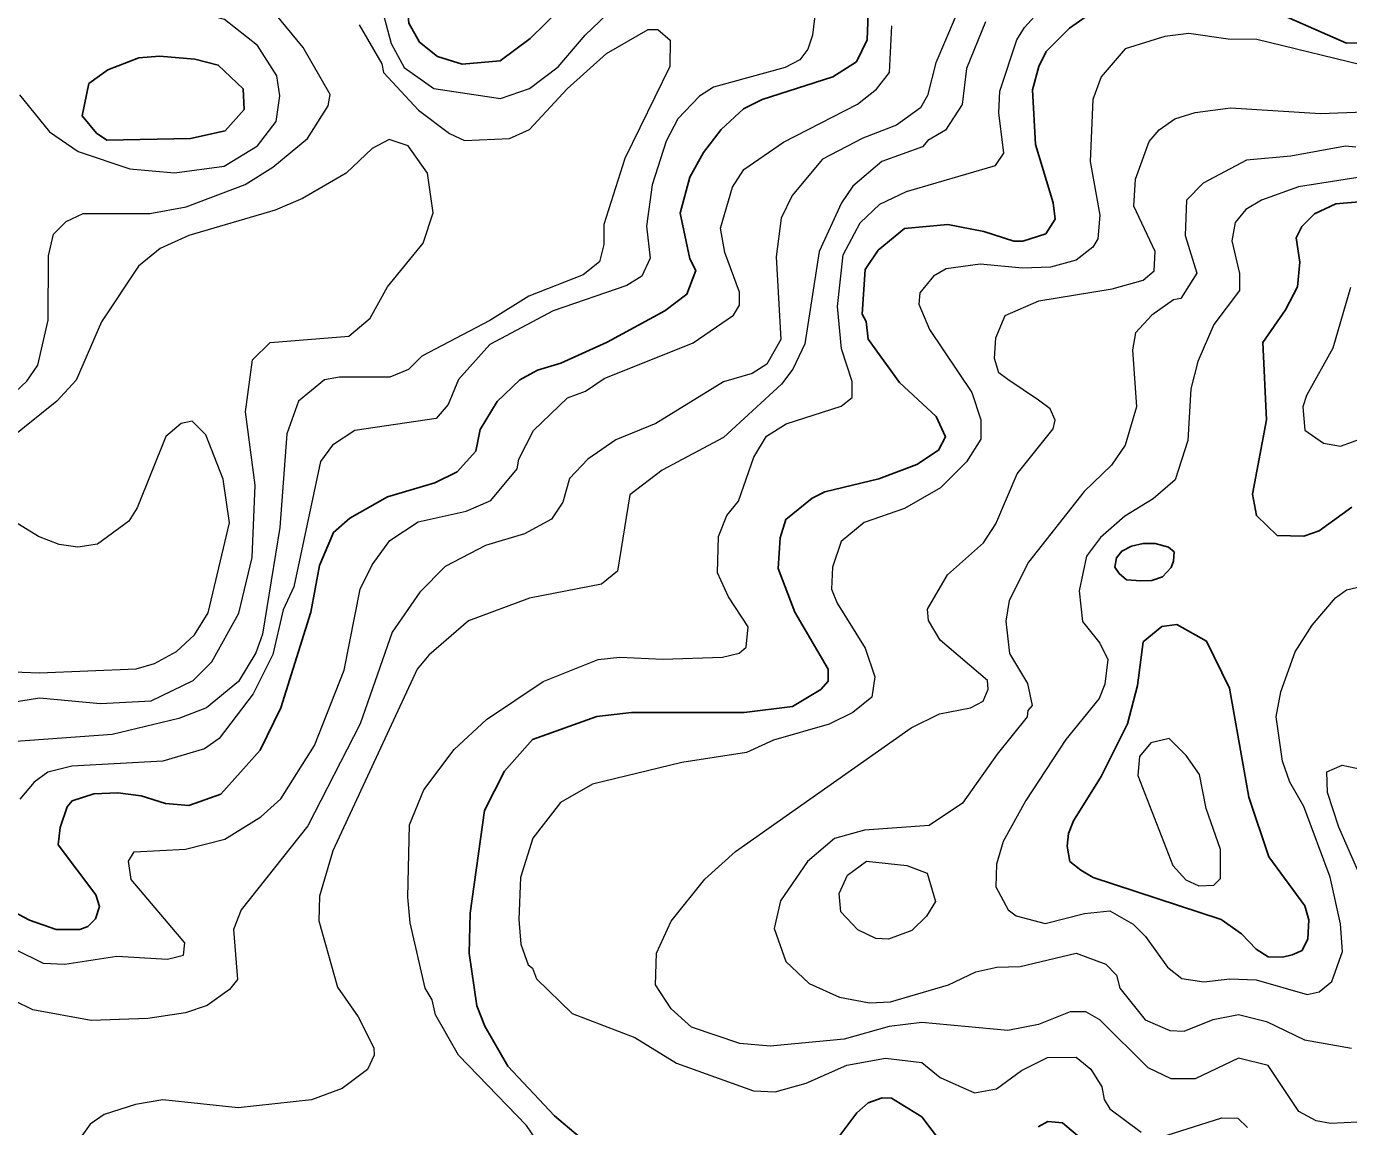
# Model space of a CAD drawing. Extents: x 673.3 to 698.5, y 6984.3 to 7012.3.
# Drawn here: x 681.82 to 682.907, y 6995.112 to 6996.017 of the extents above; entities that cross this region are included whole.
import ezdxf

# ---------------------------------------------------------------- set-up
doc = ezdxf.new("R2010")
doc.units = 0
doc.header["$LTSCALE"] = 0.032
doc.layers.add('1', color=7, linetype='Continuous', lineweight=25)
doc.layers.add('2', color=7, linetype='Continuous', lineweight=13)

msp = doc.modelspace()

# ---------------------------------------------------------------- linework, layer by layer
at = {"layer": '1'}
for points in [[(682.2452, 6996.134), (682.2735, 6996.1317), (682.2937, 6996.12), (682.3026, 6996.108), (682.3059, 6996.0884), (682.2986, 6996.0689), (682.2757, 6996.0404), (682.2595, 6996.0319), (682.234, 6996.0068), (682.2093, 6995.9884), (682.1781, 6995.9859), (682.1579, 6995.992), (682.1429, 6996.004), (682.1342, 6996.0195), (682.1318, 6996.0454), (682.1338, 6996.0632), (682.1441, 6996.0944), (682.1523, 6996.105), (682.1773, 6996.1275), (682.1944, 6996.1324)], [(681.871, 6995.97), (681.8868, 6995.9811), (681.9122, 6995.991), (681.9292, 6995.9923), (681.9582, 6995.9899), (681.9775, 6995.985), (681.998, 6995.9654), (681.9988, 6995.9484), (681.9831, 6995.9309), (681.9546, 6995.9247), (681.886, 6995.9232), (681.8774, 6995.9291), (681.8657, 6995.9433)], [(682.7542, 6995.5642), (682.7612, 6995.5717), (682.7631, 6995.5769), (682.7638, 6995.5846), (682.7591, 6995.5884), (682.7481, 6995.5915), (682.7382, 6995.5915), (682.7286, 6995.5893), (682.7206, 6995.5852), (682.7163, 6995.5796), (682.715, 6995.5719), (682.7185, 6995.5668), (682.7245, 6995.5617), (682.7363, 6995.5608), (682.7454, 6995.561)], [(682.7534, 6995.5232), (682.766, 6995.5248), (682.7903, 6995.5111), (682.8093, 6995.4724), (682.8252, 6995.3828), (682.8414, 6995.3337), (682.8711, 6995.2934), (682.8744, 6995.2819), (682.8736, 6995.2663), (682.8689, 6995.2567), (682.8607, 6995.2531), (682.8527, 6995.2513), (682.8409, 6995.2514), (682.8312, 6995.2579), (682.8191, 6995.2704), (682.8024, 6995.2823), (682.6971, 6995.3168), (682.6869, 6995.3228), (682.678, 6995.33), (682.6756, 6995.3425), (682.6768, 6995.353), (682.6808, 6995.3633), (682.7036, 6995.3998), (682.7252, 6995.4431), (682.7336, 6995.4747), (682.7383, 6995.5105)]]:
    msp.add_lwpolyline(points, close=True, dxfattribs=at)
for points in [[(682.1556, 6995.6415), (682.174, 6995.6504), (682.1893, 6995.6675), (682.1928, 6995.6853), (682.207, 6995.7083), (682.2256, 6995.7262), (682.2401, 6995.7342), (682.2593, 6995.7398), (682.2973, 6995.7571), (682.3447, 6995.7829), (682.3629, 6995.7965), (682.3703, 6995.8161), (682.3654, 6995.8257), (682.3573, 6995.8631), (682.3653, 6995.8927), (682.3765, 6995.9132), (682.3912, 6995.9319), (682.4095, 6995.9491), (682.4248, 6995.9568), (682.483, 6995.9754), (682.5024, 6995.9878), (682.5112, 6996.0057), (682.5128, 6996.049)], [(682.9245, 6996.0037), (682.9053, 6996.003), (682.8317, 6996.0355)], [(682.6914, 6996.0251), (682.6776, 6996.0155), (682.6584, 6995.9962), (682.6523, 6995.9839), (682.6473, 6995.9646), (682.6495, 6995.9197), (682.6642, 6995.8718), (682.6658, 6995.8584), (682.658, 6995.8462), (682.6391, 6995.8401), (682.6318, 6995.8401), (682.6072, 6995.8481), (682.5774, 6995.8539), (682.5419, 6995.8507), (682.5203, 6995.8328), (682.5095, 6995.8169), (682.5072, 6995.7801), (682.5103, 6995.7741), (682.5121, 6995.7595), (682.5378, 6995.7239), (682.568, 6995.6959), (682.5756, 6995.6791), (682.5698, 6995.6683), (682.5521, 6995.6565), (682.5208, 6995.6448), (682.4765, 6995.6341), (682.466, 6995.6287), (682.4442, 6995.6113), (682.4395, 6995.5962), (682.4381, 6995.5709), (682.4516, 6995.5349), (682.4791, 6995.4881), (682.4792, 6995.4782), (682.4731, 6995.4715), (682.4498, 6995.4573)], [(682.9097, 6995.6214), (682.883, 6995.6018), (682.8703, 6995.5974), (682.8485, 6995.5981), (682.8313, 6995.6145), (682.8281, 6995.6321), (682.8395, 6995.6933), (682.8365, 6995.7569), (682.8552, 6995.7837), (682.8651, 6995.8027), (682.8671, 6995.8228), (682.8639, 6995.843), (682.8688, 6995.8523), (682.8791, 6995.8626), (682.8965, 6995.871), (682.9829, 6995.8783)], [(681.8012, 6995.2929), (681.8222, 6995.2817), (681.8442, 6995.2741), (681.8637, 6995.2741), (681.8702, 6995.2765), (681.8766, 6995.2828), (681.8799, 6995.293), (681.8768, 6995.3025), (681.8459, 6995.3436), (681.8474, 6995.358), (681.8532, 6995.375), (681.8573, 6995.3799), (681.8751, 6995.3856), (681.895, 6995.3864), (681.9142, 6995.384), (681.9341, 6995.3775), (681.9533, 6995.3759), (681.9797, 6995.3854), (682.0119, 6995.4215), (682.029, 6995.4562), (682.0536, 6995.5349), (682.0608, 6995.5734), (682.0723, 6995.6006), (682.0858, 6995.6124), (682.1167, 6995.6298), (682.1556, 6995.6415)], [(682.4498, 6995.4573), (682.4101, 6995.4525), (682.3175, 6995.4524), (682.2888, 6995.4491), (682.2359, 6995.4303), (682.2129, 6995.4043), (682.1964, 6995.3718), (682.1847, 6995.2874), (682.1838, 6995.2545), (682.1902, 6995.2112), (682.1967, 6995.1945), (682.2157, 6995.1615), (682.2541, 6995.1207), (682.2736, 6995.1044)], [(682.4853, 6995.1001), (682.5027, 6995.1231), (682.5121, 6995.1315), (682.5234, 6995.1356), (682.5313, 6995.1353), (682.5562, 6995.1199), (682.5731, 6995.0973)], [(682.6518, 6995.1117), (682.6597, 6995.116), (682.6718, 6995.115), (682.6878, 6995.1015)]]:
    msp.add_lwpolyline(points, dxfattribs=at)
at = {"layer": '2'}
for points in [[(681.8141, 6995.9606), (681.8388, 6995.93), (681.8624, 6995.914), (681.9049, 6995.8998), (681.9414, 6995.8963), (681.9824, 6995.902), (682.0098, 6995.9186), (682.0251, 6995.9386), (682.0282, 6995.9597), (682.0258, 6995.9761), (682.0099, 6996.001), (681.9826, 6996.0224), (681.9487, 6996.0314), (681.9234, 6996.0299), (681.8934, 6996.0346), (681.885, 6996.0398), (681.8673, 6996.065)], [(682.4715, 6996.0532), (682.4663, 6996.0096), (682.4625, 6995.9982), (682.4557, 6995.9892), (682.4438, 6995.9831), (682.3847, 6995.9669), (682.3734, 6995.9595), (682.3555, 6995.9408), (682.346, 6995.9225), (682.3344, 6995.8865), (682.3296, 6995.8526), (682.3327, 6995.8263), (682.3259, 6995.8113), (682.3136, 6995.8036), (682.253, 6995.783), (682.2008, 6995.7552), (682.175, 6995.7265), (682.1666, 6995.7058), (682.1568, 6995.6943), (682.0899, 6995.6844)], [(682.1097, 6996.0409), (682.1198, 6996.0027), (682.1303, 6995.983), (682.1547, 6995.9657), (682.2096, 6995.9574), (682.2336, 6995.9657), (682.2571, 6995.9835), (682.2793, 6996.0097), (682.3212, 6996.0499)], [(682.3921, 6995.4981), (682.4059, 6995.5012), (682.4116, 6995.5061), (682.4134, 6995.5229), (682.3971, 6995.5477), (682.3882, 6995.5675), (682.389, 6995.5973), (682.3958, 6995.6146), (682.4054, 6995.6262), (682.4179, 6995.6624), (682.4283, 6995.6797), (682.4447, 6995.6898), (682.4899, 6995.7044), (682.4989, 6995.7117), (682.4989, 6995.7247), (682.49, 6995.7516), (682.4868, 6995.7865), (682.4915, 6995.8288), (682.5053, 6995.8553), (682.5215, 6995.8707), (682.5435, 6995.881), (682.6167, 6995.9025), (682.6236, 6995.9126), (682.6195, 6995.9457), (682.6204, 6995.9636), (682.6343, 6996.0057), (682.6405, 6996.0159), (682.6714, 6996.0499)], [(682.5836, 6996.0241), (682.5677, 6995.9869), (682.5609, 6995.96), (682.555, 6995.9499), (682.5354, 6995.9357), (682.5077, 6995.925), (682.4744, 6995.9075), (682.4494, 6995.8778), (682.4404, 6995.8591), (682.4363, 6995.8272), (682.4403, 6995.7594), (682.4287, 6995.7389), (682.4166, 6995.7313), (682.3931, 6995.7244), (682.3375, 6995.6901), (682.3044, 6995.6769), (682.2815, 6995.6608), (682.2664, 6995.6449), (682.261, 6995.6256), (682.2517, 6995.6116), (682.2293, 6995.5994), (682.1974, 6995.5899), (682.164, 6995.5727), (682.1433, 6995.5514), (682.1204, 6995.5185), (682.0941, 6995.4432), (682.0513, 6995.3593), (681.9963, 6995.2901), (681.99, 6995.274), (681.9932, 6995.2328), (681.9867, 6995.2246), (681.9683, 6995.2115), (681.9507, 6995.2054), (681.9197, 6995.2008), (681.8729, 6995.1992), (681.8249, 6995.2079), (681.765, 6995.2372)], [(681.8065, 6995.712), (681.8202, 6995.7249), (681.829, 6995.7381), (681.8377, 6995.7751), (681.8378, 6995.8281), (681.8421, 6995.846), (681.8523, 6995.8563), (681.8663, 6995.8628), (681.9213, 6995.8629), (681.9512, 6995.8684), (681.9995, 6995.8867), (682.0223, 6995.901), (682.0508, 6995.9245), (682.0678, 6995.9515), (682.0696, 6995.9607), (682.0473, 6995.9994), (682.0239, 6996.0276)], [(681.7877, 6995.2689), (681.8335, 6995.2462), (681.8512, 6995.2454), (681.8941, 6995.252), (681.9357, 6995.2497), (681.9489, 6995.2529), (681.95, 6995.2631), (681.9058, 6995.315), (681.9037, 6995.3301), (681.9083, 6995.3378), (681.9505, 6995.3401), (681.9829, 6995.3483), (682.0126, 6995.3667), (682.0289, 6995.3814), (682.0566, 6995.4253), (682.0811, 6995.4874), (682.0942, 6995.5539), (682.1041, 6995.574), (682.1186, 6995.5939), (682.142, 6995.6094), (682.1814, 6995.6181), (682.2017, 6995.627), (682.2233, 6995.6529), (682.2246, 6995.6608), (682.2368, 6995.6845), (682.2647, 6995.7113), (682.2796, 6995.7169), (682.2948, 6995.7273), (682.3681, 6995.7566), (682.4013, 6995.7792), (682.4061, 6995.7876), (682.4061, 6995.7982), (682.394, 6995.8308), (682.3907, 6995.8508), (682.4003, 6995.8845), (682.4098, 6995.8991), (682.4424, 6995.9215), (682.5032, 6995.9529), (682.519, 6995.9651), (682.5295, 6995.9789), (682.5314, 6996.0173)], [(682.0933, 6996.0181), (682.1119, 6995.9861), (682.1133, 6995.9789), (682.1422, 6995.9478), (682.1676, 6995.9288), (682.1801, 6995.9231), (682.2169, 6995.9247), (682.2334, 6995.9321), (682.2645, 6995.9654), (682.2968, 6995.9945), (682.3312, 6996.0143), (682.339, 6996.0143), (682.3492, 6996.0055), (682.349, 6995.9838), (682.3119, 6995.9082), (682.2946, 6995.8539), (682.2945, 6995.8373), (682.291, 6995.8233), (682.2777, 6995.8124), (682.2329, 6995.7949), (682.2009, 6995.7748), (682.1449, 6995.7456), (682.1341, 6995.7346), (682.1185, 6995.7283), (682.0771, 6995.7284), (682.0649, 6995.726), (682.0434, 6995.7086), (682.034, 6995.6818), (682.0282, 6995.6047), (682.014, 6995.5169), (682.0084, 6995.5015), (681.9942, 6995.4779), (681.9678, 6995.4563), (681.9452, 6995.4475), (681.8903, 6995.4345), (681.8074, 6995.4284)], [(682.6084, 6996.0206), (682.5929, 6995.9821), (682.5893, 6995.9527), (682.5756, 6995.9316), (682.561, 6995.9231), (682.5567, 6995.9178), (682.5232, 6995.9058), (682.4995, 6995.8853), (682.49, 6995.8718), (682.4717, 6995.8316), (682.4598, 6995.7556), (682.45, 6995.7349), (682.4407, 6995.7225), (682.3929, 6995.6786), (682.3427, 6995.6519), (682.316, 6995.6316), (682.3058, 6995.5686), (682.2928, 6995.558), (682.2334, 6995.5464), (682.1832, 6995.5278), (682.1506, 6995.4997), (682.141, 6995.488), (682.0717, 6995.3388), (682.0608, 6995.3014), (682.0601, 6995.2811), (682.0755, 6995.2266), (682.0927, 6995.2022), (682.1055, 6995.1766), (682.1056, 6995.1706), (682.1003, 6995.1588), (682.0794, 6995.1433), (682.0541, 6995.1339), (681.994, 6995.1274), (681.9319, 6995.134), (681.9095, 6995.13), (681.8836, 6995.1218), (681.8722, 6995.1138), (681.8511, 6995.0842)], [(682.9283, 6995.9826), (682.8318, 6996.006), (682.8082, 6996.0062), (682.7758, 6996.011), (682.7561, 6996.0086), (682.7233, 6995.9984), (682.7036, 6995.9753), (682.6969, 6995.9566), (682.6945, 6995.9058), (682.7025, 6995.8615), (682.701, 6995.8422), (682.6969, 6995.8353), (682.6831, 6995.8245), (682.6621, 6995.8189), (682.639, 6995.818), (682.6042, 6995.8213), (682.5761, 6995.8174), (682.5657, 6995.8115), (682.5544, 6995.7977), (682.5537, 6995.7884), (682.5624, 6995.7676), (682.5974, 6995.7157), (682.6047, 6995.6932), (682.6048, 6995.6774), (682.5928, 6995.6586), (682.5714, 6995.6374), (682.5419, 6995.6204), (682.5087, 6995.6087), (682.4898, 6995.5932), (682.4826, 6995.5719), (682.4818, 6995.5538), (682.4865, 6995.5423), (682.5095, 6995.5053), (682.5175, 6995.4817), (682.5149, 6995.465), (682.4993, 6995.4526), (682.48, 6995.4429), (682.4341, 6995.4296), (682.412, 6995.4197), (682.3588, 6995.4113), (682.2854, 6995.3936), (682.2589, 6995.3785), (682.2361, 6995.349), (682.2262, 6995.3167), (682.2246, 6995.2821), (682.2263, 6995.262), (682.2323, 6995.2448), (682.2359, 6995.2421), (682.2393, 6995.2333), (682.2685, 6995.2049)], [(682.6911, 6995.2064), (682.6781, 6995.2064), (682.6521, 6995.1958), (682.6269, 6995.191), (682.5561, 6995.1974), (682.5294, 6995.1941), (682.4924, 6995.1837), (682.4315, 6995.178), (682.4066, 6995.1803), (682.3668, 6995.1936), (682.3501, 6995.2088), (682.337, 6995.2285), (682.3378, 6995.2545), (682.3501, 6995.2808), (682.3776, 6995.3154), (682.4028, 6995.3382), (682.5474, 6995.4399), (682.5706, 6995.4515), (682.5963, 6995.4563), (682.6067, 6995.4619), (682.6107, 6995.4718), (682.6102, 6995.4788), (682.5713, 6995.512), (682.5617, 6995.5282), (682.5609, 6995.5376), (682.5773, 6995.5658), (682.6068, 6995.5921), (682.6169, 6995.6077), (682.6346, 6995.6489), (682.6642, 6995.6857), (682.6658, 6995.6929), (682.6618, 6995.7024), (682.6522, 6995.7095), (682.627, 6995.7263), (682.6195, 6995.7319), (682.6159, 6995.7436), (682.617, 6995.7607), (682.6246, 6995.779), (682.6524, 6995.7912), (682.7126, 6995.801), (682.7381, 6995.8082), (682.7473, 6995.8157), (682.7481, 6995.8316), (682.7304, 6995.8691), (682.7318, 6995.8911), (682.7431, 6995.9221), (682.7514, 6995.9318), (682.7642, 6995.9409), (682.781, 6995.946), (682.81, 6995.9499), (682.884, 6995.9451), (682.9199, 6995.9466)], [(681.8082, 6995.461), (681.8306, 6995.4646), (681.8807, 6995.4598), (681.9224, 6995.4622), (681.9568, 6995.4787), (681.9722, 6995.4942), (681.9945, 6995.5341), (682.0054, 6995.5799), (682.0078, 6995.6396), (681.9998, 6995.6998), (682.0058, 6995.7426), (682.0202, 6995.7569), (682.085, 6995.7619), (682.1025, 6995.7768), (682.1168, 6995.8027), (682.1459, 6995.8386), (682.1543, 6995.8634), (682.1495, 6995.8962), (682.1337, 6995.9187), (682.1181, 6995.9239), (682.104, 6995.9164), (682.0826, 6995.8961), (682.0469, 6995.8754), (682.0244, 6995.8657), (681.9533, 6995.8449), (681.9298, 6995.8341), (681.9119, 6995.8196), (681.8815, 6995.7739), (681.8607, 6995.7258), (681.8448, 6995.7087), (681.8056, 6995.677)], [(682.913, 6995.9175), (682.9045, 6995.9182), (682.8595, 6995.9101), (682.8233, 6995.9068), (682.7876, 6995.888), (682.7739, 6995.8739), (682.7727, 6995.8449), (682.7822, 6995.8138), (682.7692, 6995.793), (682.763, 6995.7919), (682.7454, 6995.7793), (682.7319, 6995.7649), (682.7294, 6995.7508), (682.7326, 6995.7038), (682.7233, 6995.6724), (682.7122, 6995.656), (682.6897, 6995.6342), (682.6439, 6995.5762), (682.628, 6995.5445), (682.6252, 6995.5275), (682.6283, 6995.501), (682.643, 6995.4763), (682.647, 6995.4583), (682.6432, 6995.454), (682.6428, 6995.4488), (682.618, 6995.4182), (682.5895, 6995.3778), (682.5622, 6995.3596), (682.509, 6995.3556)], [(682.9322, 6995.8954), (682.866, 6995.885), (682.8355, 6995.8739), (682.8225, 6995.8662), (682.8138, 6995.8555), (682.811, 6995.8404), (682.8173, 6995.8135), (682.8173, 6995.7996), (682.7964, 6995.7715), (682.7831, 6995.7413), (682.7775, 6995.7187), (682.775, 6995.6763)], [(682.9087, 6995.8021), (682.8943, 6995.7522), (682.8725, 6995.7132), (682.8696, 6995.704), (682.8712, 6995.6848), (682.8864, 6995.6741), (682.9004, 6995.6715), (682.9442, 6995.6874)], [(681.9693, 6995.5345), (681.9868, 6995.6084), (681.9816, 6995.6445), (681.9672, 6995.6809), (681.956, 6995.6922), (681.9471, 6995.6903), (681.9345, 6995.6795), (681.9108, 6995.6209), (681.904, 6995.61), (681.8782, 6995.591), (681.8621, 6995.5885), (681.8468, 6995.5906), (681.8298, 6995.5972), (681.7859, 6995.6241)], [(682.0899, 6995.6844), (682.0714, 6995.6723), (682.0617, 6995.6589), (682.0396, 6995.5559), (682.0308, 6995.537), (682.0224, 6995.5002), (682.0062, 6995.4679), (681.9783, 6995.4311), (681.9663, 6995.4227), (681.9318, 6995.4125), (681.8572, 6995.4084), (681.8373, 6995.4033), (681.8262, 6995.3953), (681.8142, 6995.3813)], [(682.775, 6995.6763), (682.7644, 6995.6439), (682.7463, 6995.6282), (682.7232, 6995.614), (682.7032, 6995.5963), (682.6917, 6995.581), (682.6856, 6995.5526), (682.6883, 6995.5274), (682.7025, 6995.5094), (682.709, 6995.4961), (682.7066, 6995.4758), (682.7021, 6995.4641), (682.6747, 6995.4302), (682.6416, 6995.3802), (682.623, 6995.3463), (682.6175, 6995.3278), (682.6171, 6995.3091), (682.6271, 6995.2901), (682.6337, 6995.2853), (682.6576, 6995.2789), (682.6898, 6995.2871), (682.7109, 6995.2894), (682.73, 6995.2783), (682.7402, 6995.2681), (682.7582, 6995.2429), (682.7699, 6995.2336), (682.7882, 6995.2309), (682.8094, 6995.2333), (682.8312, 6995.2325), (682.873, 6995.2205), (682.883, 6995.2227), (682.8933, 6995.2312), (682.902, 6995.2559), (682.9005, 6995.2787), (682.8919, 6995.317), (682.8702, 6995.3753), (682.8587, 6995.3952), (682.8529, 6995.4125), (682.8476, 6995.4489), (682.8515, 6995.4695), (682.8631, 6995.5024), (682.8772, 6995.5244), (682.8964, 6995.5467), (682.9053, 6995.5533), (682.9218, 6995.5572)], [(681.7947, 6995.4864), (681.8305, 6995.485), (681.9099, 6995.4884), (681.925, 6995.4929), (681.9432, 6995.5027), (681.958, 6995.5165), (681.9693, 6995.5345)], [(682.2429, 6995.0955), (682.231, 6995.1129), (682.175, 6995.1707), (682.1563, 6995.2038), (682.1535, 6995.2162), (682.1478, 6995.2258), (682.1354, 6995.2794), (682.1334, 6995.3007), (682.1349, 6995.3602), (682.1465, 6995.3888), (682.1714, 6995.4221), (682.1982, 6995.4466), (682.2448, 6995.4781), (682.29, 6995.4962), (682.3078, 6995.498), (682.3432, 6995.4964), (682.3921, 6995.4981)], [(682.9293, 6995.2893), (682.8991, 6995.3582), (682.8898, 6995.3867), (682.8893, 6995.4036), (682.9019, 6995.4091), (682.9175, 6995.4059)], [(682.509, 6995.3556), (682.4844, 6995.3489), (682.4621, 6995.3298), (682.4399, 6995.2977), (682.4347, 6995.2749), (682.4442, 6995.2476), (682.4636, 6995.2297), (682.4883, 6995.2182), (682.513, 6995.2138), (682.5305, 6995.2146), (682.5781, 6995.2284), (682.6005, 6995.2392), (682.6179, 6995.2431), (682.6369, 6995.2436), (682.683, 6995.2545), (682.7074, 6995.2455), (682.7163, 6995.2365), (682.7191, 6995.2256), (682.7399, 6995.1996), (682.7601, 6995.1909), (682.7719, 6995.1903), (682.7957, 6995.2), (682.8165, 6995.2041), (682.8397, 6995.1982), (682.871, 6995.1832), (682.9094, 6995.1764)], [(682.926, 6995.1161), (682.8923, 6995.1145), (682.8805, 6995.1167), (682.8662, 6995.1243), (682.8411, 6995.1622), (682.8166, 6995.1681), (682.781, 6995.1512), (682.7612, 6995.1512), (682.7422, 6995.1602), (682.7025, 6995.1998), (682.6911, 6995.2064)], [(682.2685, 6995.2049), (682.3201, 6995.1851), (682.3543, 6995.164), (682.4178, 6995.1413), (682.4354, 6995.1405), (682.4611, 6995.1476), (682.4944, 6995.1625), (682.5264, 6995.1681), (682.5562, 6995.1647), (682.5712, 6995.1523), (682.5994, 6995.1397), (682.6175, 6995.1429), (682.638, 6995.158), (682.6596, 6995.1687), (682.683, 6995.1689), (682.6951, 6995.159), (682.7041, 6995.1447), (682.706, 6995.1341), (682.7109, 6995.1266), (682.7365, 6995.1073)], [(682.758, 6995.1048), (682.8029, 6995.1192), (682.816, 6995.1187), (682.8239, 6995.1111)]]:
    msp.add_lwpolyline(points, dxfattribs=at)
for points in [[(682.7899, 6995.3736), (682.7846, 6995.4014), (682.7736, 6995.4172), (682.7597, 6995.431), (682.7446, 6995.4276), (682.7352, 6995.4164), (682.7337, 6995.4006), (682.7625, 6995.3265), (682.7734, 6995.3148), (682.784, 6995.3099), (682.7963, 6995.3105), (682.8019, 6995.316), (682.8018, 6995.3398)], [(682.5437, 6995.3267), (682.5606, 6995.3204), (682.5674, 6995.297), (682.5599, 6995.285), (682.5478, 6995.2733), (682.5286, 6995.266), (682.5182, 6995.2666), (682.5034, 6995.2736), (682.4894, 6995.2885), (682.4881, 6995.3035), (682.495, 6995.3188), (682.5107, 6995.3302)]]:
    msp.add_lwpolyline(points, close=True, dxfattribs=at)

doc.saveas('drawing.dxf')
